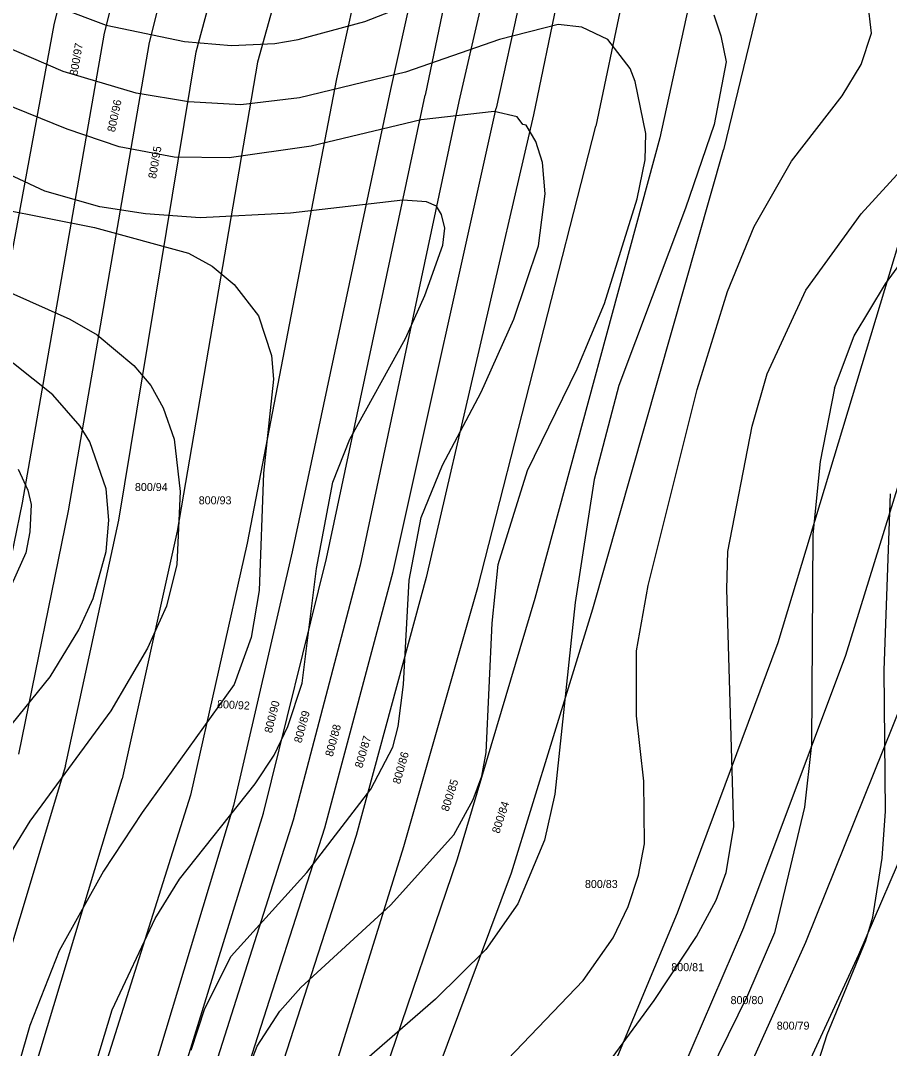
# Model space of a CAD drawing. Extents: x -555860 to -552701, y -1187050 to -1182291.
# Drawn here: x -553987.2 to -553802.7, y -1186323.8 to -1186105.5 of the extents above; entities that cross this region are included whole.
import ezdxf

# ---------------------------------------------------------------- set-up
doc = ezdxf.new("R2010")
doc.units = 0
for name, color, linetype in [('LEG_2b', 7, 'Continuous'), ('Level 40', 7, 'Continuous'), ('Level 41', 7, 'Continuous'), ('navrh_BV', 7, 'Continuous')]:
    doc.layers.add(name, color=color, linetype=linetype)

msp = doc.modelspace()

# ---------------------------------------------------------------- linework, layer by layer
at = {"layer": 'Level 40'}
for points in [[(-554070.22, -1186099.3), (-554059.96, -1186109.84), (-554054.42, -1186114.28), (-554026.13, -1186132.03), (-554011.43, -1186138.82), (-553991.47, -1186145.48), (-553971.5, -1186149.5), (-553951.53, -1186154.9), (-553946.54, -1186157.68), (-553941.83, -1186161.56), (-553936.7, -1186168.22), (-553933.92, -1186176.67), (-553933.51, -1186181.67), (-553935.59, -1186201.63), (-553936.56, -1186226.59), (-553938.22, -1186236.57), (-553941.83, -1186246.56), (-553961.38, -1186273.73), (-553969.56, -1186286.21), (-553978.99, -1186303.13), (-553985.23, -1186318.94), (-553994.38, -1186350.55)], [(-553888.58, -1186331.14), (-553867.78, -1186309.37), (-553861.41, -1186300.36), (-553858.22, -1186293.7), (-553856, -1186287.04), (-553854.75, -1186280.39), (-553854.89, -1186267.08), (-553856.42, -1186253.21), (-553856.42, -1186239.35), (-553853.92, -1186225.48), (-553843.52, -1186183.88), (-553837.14, -1186163.09), (-553831.46, -1186149.22), (-553823.55, -1186135.35), (-553812.74, -1186121.49), (-553808.72, -1186114.83), (-553806.5, -1186108.18), (-553807.33, -1186101.52)]]:
    msp.add_lwpolyline(points, dxfattribs=at)
at = {"layer": 'Level 41'}
for points in [[(-553978.99, -1186102.77), (-553969, -1186106.51), (-553952.37, -1186109.98), (-553942.38, -1186110.81), (-553933.23, -1186110.4), (-553928.24, -1186109.56), (-553914.1, -1186105.68), (-553879.43, -1186092.09)], [(-554082.56, -1186100.13), (-554071.47, -1186115.67), (-554058.71, -1186127.59), (-554053.45, -1186131.61), (-554040.83, -1186139.1), (-554011.71, -1186153.38), (-553976.77, -1186168.91), (-553970.95, -1186172.24), (-553963.18, -1186178.75), (-553959.57, -1186183.05), (-553956.94, -1186187.77), (-553954.58, -1186194.42), (-553953.34, -1186205.52), (-553954.03, -1186221.04), (-553956.25, -1186229.92), (-553960.27, -1186238.79), (-553968.03, -1186252.1), (-553985.23, -1186275.54), (-553988.69, -1186281.22), (-553992.99, -1186290.09), (-553996.18, -1186298.97), (-554000.2, -1186314.5), (-554009.49, -1186343.34)], [(-554025.02, -1186344.73), (-554016.56, -1186318.1), (-554009.91, -1186294.81), (-554003.81, -1186278.17), (-553996.46, -1186264.86), (-553991.74, -1186258.2), (-553980.93, -1186244.89), (-553974.83, -1186234.91), (-553971.78, -1186228.25), (-553969, -1186218.27), (-553968.45, -1186211.62), (-553969, -1186204.96), (-553972.47, -1186194.98), (-553974.55, -1186191.65), (-553980.37, -1186184.99), (-553988.69, -1186178.34), (-554006.72, -1186167.11), (-554034.45, -1186152.96), (-554051.37, -1186143.53), (-554058.53, -1186139.23), (-554064.68, -1186134.8), (-554073.14, -1186127.59), (-554079.51, -1186120.93), (-554092.13, -1186101.24)], [(-553873.05, -1186106.37), (-553885.53, -1186109.56), (-553905.5, -1186116.5), (-553927.96, -1186121.9), (-553940.44, -1186123.43), (-553951.53, -1186122.74), (-553962.63, -1186120.93), (-553978.16, -1186116.36), (-553994.8, -1186109.15), (-554005.06, -1186104.02)], [(-553840.01, -1186104.33), (-553838.52, -1186108.78), (-553837.42, -1186114.28), (-553839.92, -1186127.59), (-553846.02, -1186145.34), (-553860.16, -1186183.05), (-553865.43, -1186203.02), (-553869.45, -1186229.09), (-553873.75, -1186269.85), (-553875.97, -1186279.56), (-553881.65, -1186293.15), (-553888.44, -1186302.85), (-553899.12, -1186313.39), (-553913.68, -1186326.01)], [(-553939.89, -1186330.86), (-553936.97, -1186323.37), (-553932.12, -1186315.89), (-553927.69, -1186310.89), (-553908.69, -1186293.42), (-553895.24, -1186278.45), (-553891.08, -1186270.96), (-553889.28, -1186265.97), (-553888.31, -1186260.98), (-553887.06, -1186233.52), (-553885.81, -1186221.04), (-553879.57, -1186201.08), (-553869.03, -1186179.45), (-553863.21, -1186165.58), (-553856.28, -1186143.4), (-553854.61, -1186135.08), (-553854.47, -1186129.53), (-553856.69, -1186118.44), (-553857.8, -1186115.66), (-553862.52, -1186109.56), (-553868.06, -1186106.93), (-553873.05, -1186106.37)], [(-553950.98, -1186324.21), (-553948.07, -1186315.33), (-553942.52, -1186304.24), (-553926.44, -1186286.49), (-553912.85, -1186268.74), (-553908.13, -1186259.87), (-553907.03, -1186255.43), (-553905.92, -1186246.56), (-553904.67, -1186224.37), (-553902.17, -1186211.06), (-553897.6, -1186199.97), (-553889.42, -1186184.44), (-553882.48, -1186168.91), (-553877.21, -1186153.38), (-553875.83, -1186142.29), (-553876.38, -1186135.63), (-553877.77, -1186131.19), (-553879.85, -1186127.73), (-553880.54, -1186127.59), (-553881.79, -1186125.93), (-553886.64, -1186124.82), (-553902.17, -1186126.62), (-553925.47, -1186132.16), (-553942.94, -1186134.66), (-553954.58, -1186134.52), (-553966.23, -1186132.3), (-553977.34, -1186128.59), (-553991.47, -1186122.87)], [(-553971.92, -1186329.47), (-553967.76, -1186315.61), (-553958.6, -1186296.2), (-553953.47, -1186287.88), (-553937.39, -1186267.63), (-553933.37, -1186261.53), (-553930.46, -1186255.43), (-553927.41, -1186246.28), (-553924.36, -1186221.88), (-553920.89, -1186203.57), (-553917.29, -1186194.42), (-553905.5, -1186173.07), (-553901.34, -1186163.92), (-553897.51, -1186153.22), (-553897.11, -1186149.62), (-553897.81, -1186146.72), (-553898.91, -1186144.92), (-553901.02, -1186144.02), (-553906.05, -1186143.67), (-553929.9, -1186146.45), (-553949.04, -1186147.42), (-553960.69, -1186146.58), (-553970.39, -1186145.06), (-553982.04, -1186141.73), (-554009.21, -1186129.11)], [(-553869.73, -1186336.96), (-553852.67, -1186313.67), (-553843.66, -1186300.08), (-553839.5, -1186292.31), (-553837.42, -1186286.49), (-553835.76, -1186276.78), (-553837.28, -1186226.31), (-553837, -1186218.27), (-553831.87, -1186191.65), (-553828.68, -1186180.55), (-553820.5, -1186162.81), (-553808.72, -1186146.58), (-553799.57, -1186136.6)], [(-553814.4, -1186183.61), (-553810.24, -1186172.51), (-553803.59, -1186161.42), (-553790.41, -1186143.4)], [(-553814.4, -1186183.61), (-553817.45, -1186199.14), (-553818.98, -1186214.67), (-553819.25, -1186259.31), (-553820.78, -1186272.62), (-553827.16, -1186299.25), (-553832.84, -1186312.56), (-553843.1, -1186333.49)], [(-553987.72, -1186200.8), (-553985.64, -1186205.24), (-553984.95, -1186208.29), (-553985.23, -1186214.11), (-553986.06, -1186218.55), (-553990.08, -1186227.42)], [(-553798.04, -1186485.6), (-553805.94, -1186473.12), (-553822.17, -1186451.77), (-553824.66, -1186440.68), (-553827.71, -1186421.82), (-553833.68, -1186399.63), (-553834.37, -1186391.31), (-553831.73, -1186374.68), (-553823.97, -1186345.84), (-553815.93, -1186320.88), (-553807.75, -1186300.91), (-553806.22, -1186295.92), (-553804.28, -1186283.44), (-553803.59, -1186273.46), (-553803.86, -1186243.51), (-553802.48, -1186206.07)]]:
    msp.add_lwpolyline(points, dxfattribs=at)
at = {"layer": 'navrh_BV'}
for p, q in [((-553949.9, -1186112.16), (-553908.64, -1185958.71)), ((-553897.65, -1185973.74), (-553936.9, -1186114.37)), ((-553955.61, -1186007.14), (-553980.16, -1186106.41)), ((-553969.38, -1186108.18), (-553944.46, -1186008.76)), ((-553947.45, -1186060.4), (-553959.88, -1186110.2)), ((-553897.73, -1186070.52), (-553908.67, -1186120.17)), ((-553891.16, -1186072.15), (-553901.28, -1186121.38)), ((-553910.47, -1186074.18), (-553920.11, -1186117.86)), ((-553882.98, -1186074.16), (-553894.12, -1186122.69)), ((-553875.69, -1186075.91), (-553886.19, -1186124.12)), ((-553868.39, -1186077.66), (-553878.26, -1186125.55)), ((-553855.15, -1186080.97), (-553865.08, -1186127.91)), ((-553841.41, -1186084.46), (-553851.48, -1186130.42)), ((-553827.1, -1186087.99), (-553837.93, -1186132.94)), ((-553980.16, -1186106.41), (-553998.5, -1186205.93)), ((-553986.77, -1186207.97), (-553969.38, -1186108.18)), ((-553959.88, -1186110.2), (-553977.1, -1186209.64)), ((-553966.33, -1186211.6), (-553949.9, -1186112.16)), ((-553936.9, -1186114.37), (-553953.95, -1186213.96)), ((-553920.11, -1186117.86), (-553939.06, -1186216.52)), ((-553908.67, -1186120.17), (-553929.5, -1186218.33)), ((-553922.22, -1186219.78), (-553901.28, -1186121.38)), ((-553894.12, -1186122.69), (-553915.12, -1186221.2)), ((-553908.11, -1186222.52), (-553886.19, -1186124.12)), ((-553878.26, -1186125.55), (-553901.1, -1186223.84)), ((-553890.11, -1186225.92), (-553865.08, -1186127.91)), ((-553851.48, -1186130.42), (-553877.98, -1186228.26)), ((-553865.7, -1186230.45), (-553837.93, -1186132.94)), ((-553826.36, -1186237.62), (-553797.08, -1186140.59)), ((-553782.15, -1186143.46), (-553812.07, -1186240.36)), ((-553997.33, -1186258.97), (-553986.77, -1186207.97)), ((-553977.1, -1186209.64), (-553987.63, -1186261.31)), ((-553977.69, -1186263.83), (-553966.33, -1186211.6)), ((-553953.95, -1186213.96), (-553965.66, -1186266.57)), ((-553939.06, -1186216.52), (-553951.1, -1186270.02)), ((-553929.5, -1186218.33), (-553941.97, -1186272.25)), ((-553935.6, -1186273.88), (-553922.22, -1186219.78)), ((-553915.12, -1186221.2), (-553929.29, -1186275.32)), ((-553922.63, -1186276.95), (-553908.11, -1186222.52)), ((-553901.1, -1186223.84), (-553915.97, -1186278.57)), ((-553905.85, -1186280.97), (-553890.11, -1186225.92)), ((-553877.98, -1186228.26), (-553894.47, -1186283.64)), ((-553882.99, -1186286.54), (-553865.7, -1186230.45)), ((-553847.7, -1186295.02), (-553826.36, -1186237.62)), ((-553812.07, -1186240.36), (-553833.69, -1186298.21)), ((-553820.44, -1186301.28), (-553797.15, -1186243.24)), ((-553784.2, -1186245.55), (-553809.28, -1186303.93)), ((-553977.69, -1186263.83), (-553997.72, -1186330.44)), ((-553985.76, -1186333.37), (-553965.66, -1186266.57)), ((-553951.1, -1186270.02), (-553972.08, -1186336.39)), ((-553941.97, -1186272.25), (-553962.04, -1186338.75)), ((-553956.19, -1186340.21), (-553935.6, -1186273.88)), ((-553929.29, -1186275.32), (-553950.35, -1186341.54)), ((-553943.86, -1186343.21), (-553922.63, -1186276.95)), ((-553915.97, -1186278.57), (-553937.37, -1186344.87)), ((-553926.46, -1186347.38), (-553905.85, -1186280.97)), ((-553894.47, -1186283.64), (-553917.02, -1186349.66)), ((-553907.29, -1186351.76), (-553882.99, -1186286.54)), ((-553874.66, -1186359.65), (-553847.7, -1186295.02)), ((-553833.69, -1186298.21), (-553861.52, -1186362.6)), ((-553849.42, -1186365.55), (-553820.44, -1186301.28)), ((-553809.28, -1186303.93), (-553838.91, -1186368.23))]:
    msp.add_line(p, q, dxfattribs=at)

# ---------------------------------------------------------------- texts
at = {"layer": 'LEG_2b'}
for s, rotation, p in [('800/97', 80, (-553975.15, -1186117.3)), ('800/96', 78, (-553967.18, -1186129.31)), ('800/95', 80, (-553958.46, -1186139.2)), ('800/92', 357, (-553945.52, -1186251.52)), ('800/90', 76, (-553933.84, -1186256.97)), ('800/89', 75, (-553927.56, -1186259.08)), ('800/88', 75, (-553920.94, -1186261.98)), ('800/87', 74, (-553914.66, -1186264.41)), ('800/86', 74, (-553906.64, -1186267.8)), ('800/85', 72, (-553896.36, -1186273.62)), ('800/84', 72, (-553885.56, -1186278.3))]:
    msp.add_text(s, height=1.7, rotation=rotation, dxfattribs=at).set_placement(p)
for s, p in [('800/94', (-553962.92, -1186205.44)), ('800/93', (-553949.37, -1186208.26)), ('800/83', (-553867.37, -1186289.75)), ('800/81', (-553849.04, -1186307.42)), ('800/80', (-553836.45, -1186314.42)), ('800/79', (-553826.65, -1186319.84))]:
    msp.add_text(s, height=1.7, dxfattribs=at).set_placement(p)

doc.saveas('drawing.dxf')
